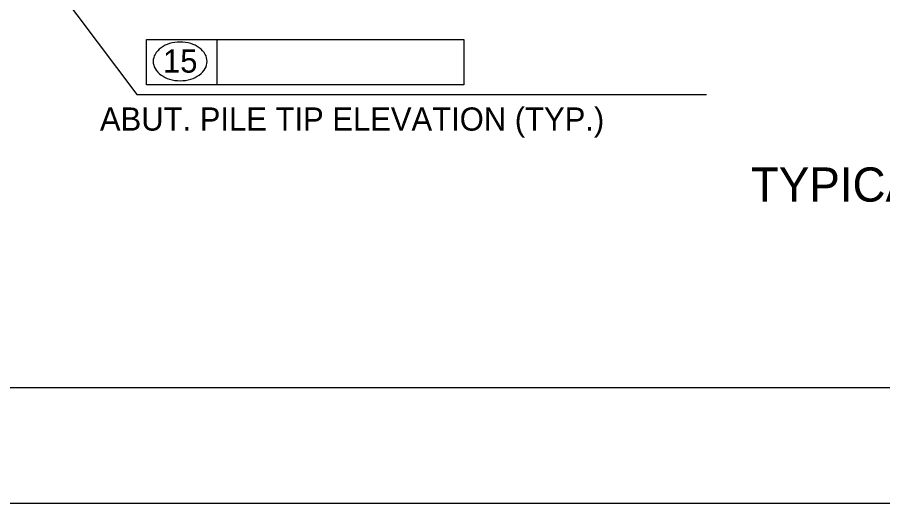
# Model space of a CAD drawing. Extents: x 638304 to 640306, y 296653 to 298435.
# Drawn here: x 639581.2 to 639693.3, y 296653.5 to 296716.5 of the extents above; entities that cross this region are included whole.
import ezdxf

# ---------------------------------------------------------------- set-up
doc = ezdxf.new("R2010")
doc.units = 0
for name, color, linetype in [('2', 7, 'Continuous'), ('4', 7, 'Continuous'), ('Level 4', 7, 'Continuous'), ('PLT-BNDY', 7, 'Continuous')]:
    doc.layers.add(name, color=color, linetype=linetype)

msp = doc.modelspace()

# ---------------------------------------------------------------- linework, layer by layer
at = {"layer": '2'}
msp.add_line((640102.46, 296668.46), (639316.46, 296668.46), dxfattribs=at)
at = {"layer": 'Level 4'}
for p, q in [((639597.92, 296713.6), (639639.05, 296713.6)), ((639597.92, 296707.7), (639597.92, 296713.6)), ((639607.08, 296707.7), (639607.08, 296713.6)), ((639639.05, 296713.6), (639639.05, 296707.7)), ((639639.05, 296707.7), (639597.92, 296707.7)), ((639596.69, 296706.45), (639670.46, 296706.45))]:
    msp.add_line(p, q, dxfattribs=at)
msp.add_lwpolyline([(639583.76, 296723.64), (639596.69, 296706.45)], dxfattribs=at)
for centre, radius, start, end in [((639601.42, 296710.29), 2.75, 125.6316, 149.9767), ((639601.95, 296709.56), 3.65, 106.5358, 125.6316), ((639602.29, 296708.4), 4.86, 90, 106.5358), ((639602.29, 296708.4), 4.86, 73.4642, 90), ((639602.63, 296709.56), 3.65, 54.3684, 73.4642), ((639603.16, 296710.29), 2.75, 30.0233, 54.3684), ((639600.62, 296710.76), 1.82, 149.9767, 180), ((639603.96, 296710.76), 1.82, 0, 30.0233), ((639600.62, 296710.76), 1.82, 180, 210.0233), ((639603.96, 296710.76), 1.82, 329.9767, 0), ((639601.42, 296711.22), 2.75, 210.0233, 234.3684), ((639601.95, 296711.96), 3.65, 234.3684, 253.4642), ((639602.63, 296711.96), 3.65, 286.5358, 305.6316), ((639603.16, 296711.22), 2.75, 305.6316, 329.9767), ((639602.29, 296713.11), 4.86, 253.4642, 270), ((639602.29, 296713.11), 4.86, 270, 286.5358)]:
    msp.add_arc(centre, radius, start, end, dxfattribs=at)
at = {"layer": 'PLT-BNDY'}
msp.add_lwpolyline([(639276.46, 297247.46), (640117.46, 297247.46), (640117.46, 296653.46), (639276.46, 296653.46)], close=True, dxfattribs=at)

# ---------------------------------------------------------------- texts
at = {"layer": '4'}
msp.add_text('TYPICAL WING ELEVATION', height=4.4294, dxfattribs=at).set_placement((639676.21, 296692.59))
at = {"layer": 'Level 4'}
for s, height, p in [('15', 3, (639600.07, 296709.3)), ('ABUT. PILE TIP ELEVATION (TYP.)', 3.0001, (639591.9, 296701.79))]:
    msp.add_text(s, height=height, dxfattribs=at).set_placement(p)

doc.saveas('drawing.dxf')
